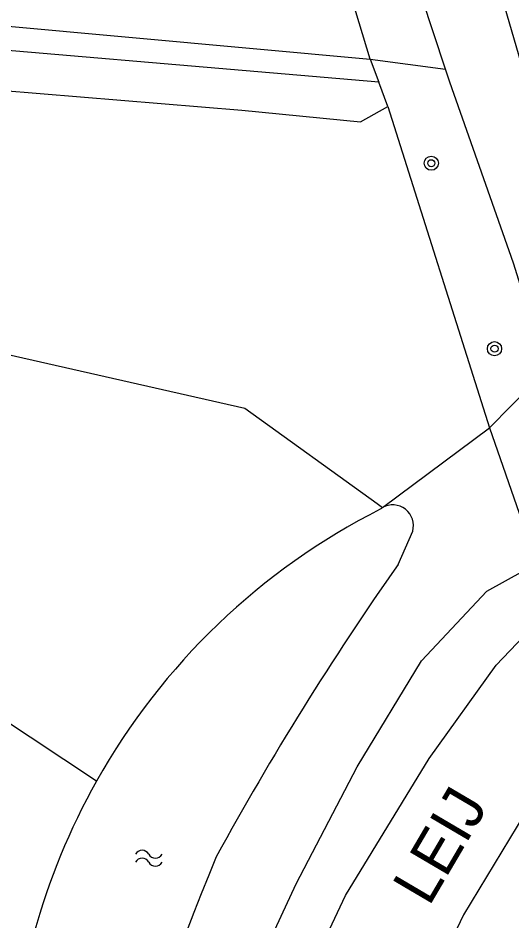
# Model space of a CAD drawing. Extents: x 135999 to 138000, y 396000 to 398501.
# Drawn here: x 136711.7 to 136739.7, y 396523.3 to 396574.3 of the extents above; entities that cross this region are included whole.
import ezdxf

# ---------------------------------------------------------------- set-up
doc = ezdxf.new("R2010")
doc.units = 0
for name, color, linetype in [('gg-afsc-faunaraster', 7, 'Continuous'), ('gg-afsc-hekwerk', 7, 'Continuous'), ('gg-anno-naam water', 7, 'Continuous'), ('gg-knt-onverhard', 7, 'Continuous'), ('gg-knt-verharding', 7, 'Continuous'), ('gg-kntw-bovenkant insteek waterloop', 7, 'Continuous'), ('gg-kntw-waterlijn', 7, 'Continuous'), ('gt-grn-groengrens', 7, 'Continuous'), ('gt-symb-boom', 7, 'Continuous'), ('gt-symb-watersymbool', 7, 'Continuous')]:
    doc.layers.add(name, color=color, linetype=linetype)

# ---------------------------------------------------------------- blocks, each defined once
blk = doc.blocks.new('gt0-BOOM')
at = {"layer": 'gt-symb-boom'}
for radius in [0.4, 0.2]:
    blk.add_circle((0, 0), radius, dxfattribs=at)
blk = doc.blocks.new('gt0-WA')
at = {"layer": 'gt-symb-watersymbool'}
for centre, start, end in [((-0.323, 0.022), 28.0725, 151.9275), ((0.427, 0.422), 208.0725, 331.9275), ((-0.323, -0.428), 28.0725, 151.9275), ((0.427, -0.028), 208.0725, 331.9275)]:
    blk.add_arc(centre, 0.425, start, end, dxfattribs=at)

msp = doc.modelspace()

# ---------------------------------------------------------------- linework, layer by layer
at = {"layer": 'gg-afsc-faunaraster'}
for p, q in [((136731.649, 396571.967), (136732.139, 396570.674)), ((136732.643, 396569.299), (136738.403, 396551.128))]:
    msp.add_line(p, q, dxfattribs=at)
msp.add_lwpolyline([(136550.316, 396664.161), (136603.929, 396670.667), (136624.808, 396673.004), (136630.395, 396673.561), (136635.871, 396673.305), (136642.208, 396672.19), (136648.47, 396670.351), (136651.008, 396668.743), (136656.059, 396664.564), (136659.85, 396659.38), (136661.144, 396656.652), (136666.388, 396645.214), (136669.73, 396633.384), (136680.865, 396594.068), (136683.489, 396588.708), (136687.52, 396583.447), (136689.634, 396581.626), (136692.164, 396580.039), (136704.126, 396574.477), (136731.649, 396571.967)], dxfattribs=at)
at = {"layer": 'gg-afsc-hekwerk'}
for p, q in [((136731.649, 396571.967), (136730.147, 396576.906)), ((136732.643, 396569.299), (136732.139, 396570.674)), ((136738.403, 396551.128), (136740.231, 396545.873))]:
    msp.add_line(p, q, dxfattribs=at)
at = {"layer": 'gg-knt-onverhard'}
for p, q in [((136731.649, 396571.967), (136735.911, 396571.397)), ((136731.112, 396568.432), (136732.643, 396569.299)), ((136738.403, 396551.128), (136741.642, 396554.439))]:
    msp.add_line(p, q, dxfattribs=at)
for points in [[(136732.139, 396570.674), (136702.549, 396573.194), (136688.919, 396574.901), (136678.047, 396575.568), (136671.226, 396576.294)], [(136674.038, 396573.655), (136675.04, 396573.576), (136678.291, 396573.062), (136688.856, 396572.345), (136703.858, 396570.787), (136724.387, 396569.085), (136731.112, 396568.432)]]:
    msp.add_lwpolyline(points, dxfattribs=at)
at = {"layer": 'gg-knt-verharding'}
for p, q in [((136736.465, 396584.579), (136742.627, 396563.248)), ((136735.911, 396571.397), (136733.226, 396579.493))]:
    msp.add_line(p, q, dxfattribs=at)
msp.add_lwpolyline([(136741.642, 396554.439), (136739.75, 396560.44), (136736.154, 396570.665), (136735.911, 396571.397)], dxfattribs=at)
at = {"layer": 'gg-kntw-bovenkant insteek waterloop'}
msp.add_line((136733.225, 396543.408), (136734.055, 396545.297), dxfattribs=at)
msp.add_lwpolyline([(136715.281, 396484.08), (136722.31, 396511.945), (136724.312, 396518.578), (136727.471, 396525.361), (136730.909, 396531.984), (136734.545, 396537.977), (136738.252, 396541.914), (136740.359, 396543.066), (136741.152, 396543.45)], dxfattribs=at)
for centre, radius, start, end in [((136749.5, 396512.439), 38.226, 116.8821, 150.6588), ((136733.013, 396545.5), 1.306, 120.3233, 127.6298), ((136732.932, 396545.613), 1.167, 344.2818, 119.675), ((136875.28, 396443.566), 173.631, 144.89894, 151.31892), ((136749.496, 396512.438), 38.222, 150.6546, 164.638), ((136878.259, 396462.547), 168.111, 157.49353, 169.79417)]:
    msp.add_arc(centre, radius, start, end, dxfattribs=at)
at = {"layer": 'gg-kntw-waterlijn'}
for points in [[(136722.107, 396500), (136723.076, 396504.581), (136724.851, 396511.29), (136727.111, 396518.024), (136730.249, 396524.709), (136734.983, 396532.452), (136738.781, 396537.715), (136742.275, 396541.405), (136743.192, 396542.427), (136744.421, 396543.077), (136745.07, 396543.607)], [(136747.019, 396538.449), (136743.651, 396533.992), (136740.402, 396529.343), (136736.922, 396523.612), (136734.302, 396518.122), (136731.007, 396510.748), (136728.904, 396504.703), (136727.883, 396500)]]:
    msp.add_lwpolyline(points, dxfattribs=at)
at = {"layer": 'gt-grn-groengrens'}
for p, q in [((136732.354, 396546.627), (136738.403, 396551.128)), ((136716.178, 396531.17), (136689.93, 396548.504)), ((136732.042, 396546.852), (136732.354, 396546.627))]:
    msp.add_line(p, q, dxfattribs=at)
msp.add_lwpolyline([(136689.93, 396548.504), (136699.191, 396554.08), (136708.345, 396555.911), (136724.559, 396552.25), (136732.042, 396546.852)], dxfattribs=at)

# ---------------------------------------------------------------- block references
at = {"layer": 'gt-symb-boom'}
for p in [(136735.106, 396566.087), (136738.682, 396555.606)]:
    msp.add_blockref('gt0-BOOM', p, dxfattribs=at)
at = {"layer": 'gt-symb-watersymbool'}
msp.add_blockref('gt0-WA', (136719.08, 396526.816), dxfattribs=at)

# ---------------------------------------------------------------- texts
at = {"layer": 'gg-anno-naam water'}
msp.add_text('LEIJ', height=2.5, rotation=59.5374, dxfattribs=at).set_placement((136734.977, 396524.042))

doc.saveas('drawing.dxf')
